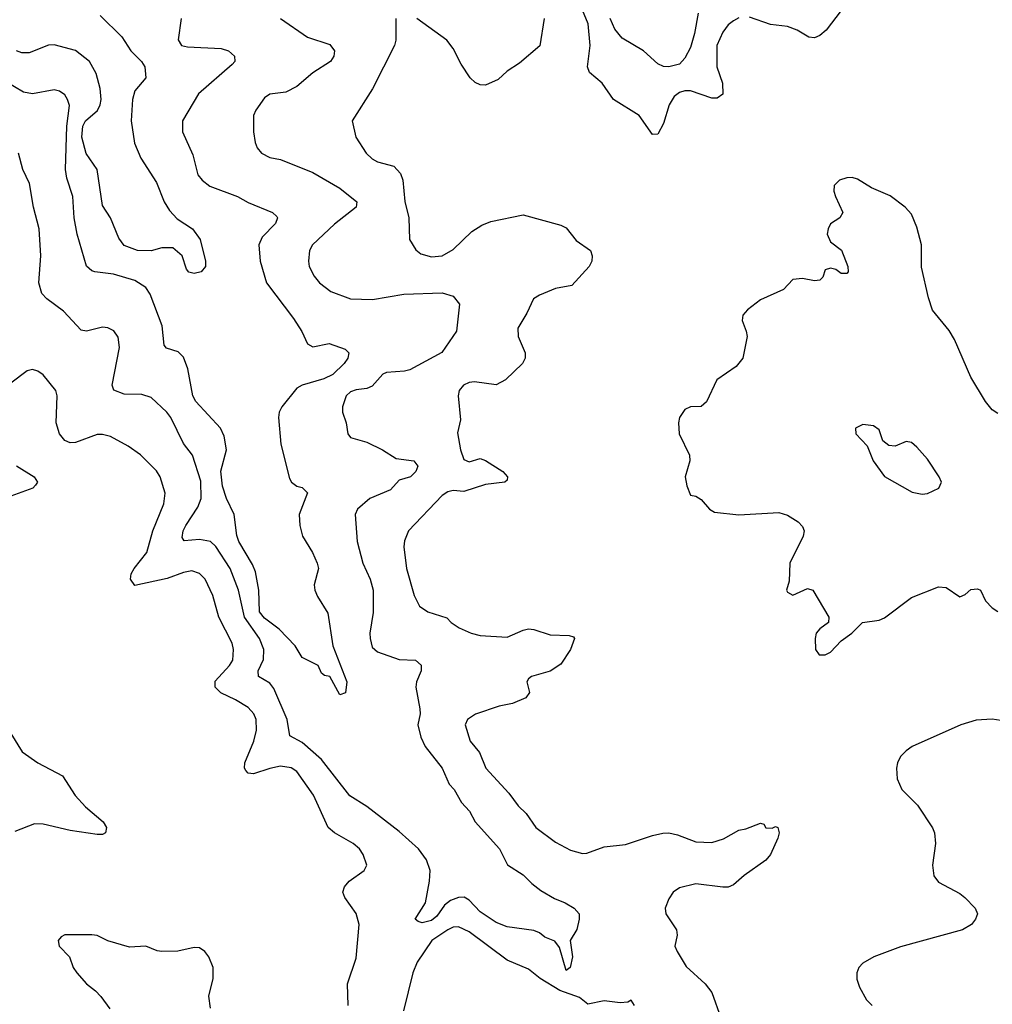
# Model space of a CAD drawing. Header units: inches. Extents: x 2001573 to 2220545, y 644482 to 846830.
# Tile 398 of 656: x 2082362 to 2085970, y 753494 to 757145. Entities that reach past the tile are written whole.
import ezdxf

# ---------------------------------------------------------------- set-up
doc = ezdxf.new("R2010")
doc.units = ezdxf.units.IN
doc.header["$MEASUREMENT"] = 0
doc.layers.add('C0785', color=7, linetype='Continuous')

msp = doc.modelspace()

# ---------------------------------------------------------------- linework, layer by layer
at = {"layer": 'C0785', "color": 5}
for points, elevation in [([(2082660.6, 757160.6), (2082741.7, 757081.7), (2082774.2, 757030), (2082813.8, 756990), (2082826.7, 756970), (2082830.3, 756930), (2082790, 756881.3), (2082780.7, 756850), (2082776.4, 756770), (2082788.1, 756688.1), (2082811.5, 756631.5), (2082870, 756542), (2082898.9, 756470), (2082918.3, 756438.3), (2082946.6, 756406.6), (2083003.1, 756370), (2083032.4, 756330), (2083051.3, 756250), (2083051.3, 756230), (2083036, 756210), (2083010, 756203.7), (2082989.6, 756209.6), (2082980.8, 756220.8), (2082964.7, 756270), (2082930, 756299.5), (2082890, 756299.7), (2082850, 756288.2), (2082799, 756290), (2082750, 756307.7), (2082730, 756335.6), (2082699.8, 756410), (2082670, 756455.8), (2082650.4, 756590), (2082609.6, 756649.6), (2082592.7, 756710), (2082596.9, 756750), (2082606.7, 756770), (2082650.9, 756809.1), (2082661.5, 756830), (2082664.9, 756850), (2082660.6, 756890), (2082646.1, 756946.1), (2082621.5, 756990), (2082570, 757031.1), (2082490, 757052.3), (2082469.1, 757050.9), (2082397.1, 757022.9), (2082370, 757022.6), (2082350, 757029.9)], 320), ([(2085030, 757152.2), (2085010, 757141.8), (2084990, 757126), (2084970, 757099.7), (2084948.9, 757050), (2084948, 756970), (2084969.4, 756910), (2084970.8, 756869.2), (2084950, 756855), (2084930, 756854.7), (2084850, 756881), (2084830, 756881.6), (2084810, 756876), (2084790, 756860.2), (2084771.6, 756830), (2084750, 756760.5), (2084730, 756720.5), (2084710, 756719.1), (2084659.7, 756790), (2084564.4, 756850), (2084523.1, 756910), (2084475.6, 756950), (2084469, 756970), (2084478, 757050), (2084471.6, 757130), (2084450, 757180.5)], 380), ([(2084879.3, 757170), (2084865.8, 757094.2), (2084850, 757042.4), (2084830, 757002.2), (2084810, 756980.7), (2084770, 756970.8), (2084750, 756972.4), (2084730, 756982), (2084676.3, 757030), (2084597.2, 757077.2), (2084570.5, 757110), (2084552.1, 757150)], 360), ([(2085410, 757179.8), (2085353.7, 757106.3), (2085330, 757086.3), (2085310, 757078.3), (2085290, 757080.3), (2085246.2, 757106.2), (2085210, 757120.7), (2085147.1, 757127.1), (2085070, 757154.6)], 380), ([(2082961.5, 757150), (2082950.4, 757070.4), (2082963, 757050), (2082984.4, 757044.4), (2083110, 757038.9), (2083137, 757030), (2083159.1, 757010), (2083160.3, 756990), (2083150, 756979.1), (2083026, 756870), (2082966.3, 756770), (2082966.5, 756730), (2083004.2, 756644.2), (2083023.6, 756570), (2083038.7, 756550), (2083068.1, 756528.1), (2083170, 756490.2), (2083210, 756467.8), (2083300.5, 756430), (2083315.9, 756415.9), (2083318.9, 756410), (2083311.3, 756390), (2083261.3, 756338.7), (2083249.6, 756310.4), (2083254.4, 756250), (2083277.4, 756170), (2083377.8, 756037.8), (2083408.9, 755988.9), (2083430, 755943.1), (2083450, 755931.6), (2083510, 755944.9), (2083570, 755923), (2083583, 755910), (2083579.5, 755890), (2083566, 755870), (2083523.8, 755830), (2083490, 755813.8), (2083409.7, 755790.3), (2083390, 755779.2), (2083334.4, 755710), (2083324.8, 755690), (2083322.4, 755670), (2083330.6, 755570.6), (2083363.7, 755443.7), (2083370.4, 755430), (2083390, 755415.6), (2083410.8, 755410), (2083430.3, 755390.3), (2083399.4, 755310), (2083401.1, 755270), (2083410.9, 755230), (2083448.2, 755170), (2083466, 755130), (2083471.1, 755110), (2083454.9, 755050), (2083457.3, 755030), (2083466.6, 755006.6), (2083505, 754945), (2083523.9, 754823.9), (2083575.4, 754690), (2083571.3, 754648.7), (2083550, 754642), (2083512.7, 754710), (2083493.2, 754713.2), (2083482, 754722), (2083469, 754750), (2083410, 754779.5), (2083383.9, 754823.9), (2083325.1, 754885.1), (2083270, 754925.3), (2083252.5, 754950), (2083248.9, 755030), (2083237.3, 755097.3), (2083225.5, 755125.5), (2083174.9, 755210), (2083167.7, 755232.3), (2083158, 755310), (2083130, 755369.6), (2083115.1, 755415.1), (2083108.8, 755471.2), (2083129, 755550), (2083121.5, 755601.5), (2083107.6, 755630), (2083015.3, 755730), (2083004.2, 755750), (2082985.7, 755850), (2082970, 755893.3), (2082950, 755914), (2082906.7, 755926.7), (2082897.8, 755937.8), (2082891.1, 756010), (2082847, 756127), (2082830, 756152.1), (2082790, 756177.7), (2082710, 756202), (2082641.2, 756210), (2082630, 756213.7), (2082610, 756231.8), (2082576.2, 756350), (2082564.7, 756410), (2082559.5, 756490), (2082537.8, 756557.8), (2082532.1, 756590), (2082537.8, 756750), (2082546.6, 756826.6), (2082540.3, 756850), (2082530, 756866.6), (2082510, 756880.3), (2082490, 756885.5), (2082410, 756870.6), (2082376.5, 756876.5), (2082310, 756916.8)], 340), ([(2083330.4, 757150), (2083430, 757080.2), (2083512.9, 757052.9), (2083530.1, 757030.1), (2083527.6, 757010), (2083515.3, 756990), (2083450, 756948.9), (2083390, 756898), (2083350, 756877.2), (2083290, 756869.6), (2083270, 756856.2), (2083238.4, 756810), (2083230.3, 756789.7), (2083230.3, 756730), (2083235.6, 756690), (2083243.1, 756670), (2083259.5, 756650), (2083290, 756634), (2083330, 756626.9), (2083450, 756578.2), (2083550, 756521), (2083613.1, 756470), (2083610.3, 756450), (2083530, 756387.7), (2083448.9, 756310), (2083437.4, 756290), (2083433.1, 756250), (2083436.5, 756230), (2083454.2, 756194.2), (2083474.9, 756170), (2083516.8, 756136.8), (2083590, 756109.6), (2083671.7, 756108.3), (2083787.7, 756127.7), (2083930, 756132.1), (2083970, 756120.3), (2083994, 756090), (2083983.1, 755990), (2083928.3, 755911.7), (2083810, 755847.5), (2083790, 755841.8), (2083723.1, 755836.9), (2083709.5, 755830.5), (2083670, 755786.8), (2083650, 755777.8), (2083610, 755772.9), (2083590, 755765.4), (2083573.4, 755750), (2083559.5, 755710), (2083559.5, 755690), (2083574, 755650), (2083579.3, 755610), (2083590, 755596.3), (2083650, 755578.3), (2083708, 755550), (2083758.3, 755518.3), (2083824.7, 755510), (2083839.3, 755490), (2083831.7, 755470), (2083811.8, 755450), (2083770, 755438), (2083737.6, 755402.4), (2083660.7, 755370), (2083615.2, 755330), (2083606.6, 755310), (2083613.6, 755210), (2083634.7, 755130), (2083662.1, 755070), (2083673.4, 755030), (2083673.6, 754946.4), (2083661.3, 754870), (2083662, 754850), (2083670, 754818.8), (2083690, 754800.5), (2083770, 754772.3), (2083830, 754770.2), (2083851.7, 754751.7), (2083851.1, 754730), (2083834, 754690), (2083831.5, 754670), (2083847.2, 754590), (2083848.3, 754571.7), (2083839.3, 754530), (2083850, 754484.9), (2083866, 754450), (2083929.1, 754369.1), (2083955.2, 754310), (2083973.4, 754290), (2084001.8, 754241.8), (2084030.5, 754210.5), (2084052.2, 754170), (2084142, 754070), (2084171.5, 754011.5), (2084230, 753973.6), (2084261.6, 753941.6), (2084295.8, 753915.8), (2084345.8, 753885.8), (2084386, 753870), (2084418.8, 753850), (2084438, 753830), (2084438, 753810), (2084428.8, 753771.2), (2084404.7, 753730), (2084413.1, 753670), (2084404.7, 753630), (2084390, 753619), (2084365.1, 753705.1), (2084347.9, 753727.9), (2084310, 753742.6), (2084290, 753758.7), (2084270, 753767.2), (2084170, 753781.4), (2084130, 753797.1), (2084070, 753836.3), (2084030, 753879.8), (2084011, 753891), (2083990, 753890.5), (2083960.7, 753879.3), (2083938.6, 753861.4), (2083910, 753820.5), (2083890, 753804.2), (2083855.8, 753795.8), (2083840.5, 753800.5), (2083829.8, 753809.8), (2083867.4, 753870), (2083883.1, 753950), (2083885.6, 753990), (2083871.6, 754030), (2083841.2, 754070), (2083770, 754134.2), (2083650, 754227.6), (2083587.6, 754267.6), (2083481.8, 754401.8), (2083410, 754464.7), (2083364.5, 754490), (2083354.3, 754550), (2083304.8, 754664.8), (2083290, 754684.7), (2083247.7, 754710), (2083247.1, 754730), (2083266.9, 754773.1), (2083268.5, 754810), (2083252.4, 754850), (2083196.3, 754930), (2083174.4, 755030), (2083142.9, 755110), (2083090, 755191.4), (2083070.6, 755210.6), (2083030, 755217.5), (2082972.8, 755212.8), (2082965.3, 755225.3), (2082969.2, 755250), (2082978.4, 755270), (2083022.8, 755337.2), (2083035.6, 755370), (2083034.3, 755434.3), (2083002.9, 755530), (2082970, 755574), (2082922.6, 755670), (2082907.9, 755690), (2082850, 755743.8), (2082815, 755755), (2082750, 755757), (2082711.9, 755771.9), (2082705.3, 755790), (2082732.8, 755930), (2082727.5, 755967.5), (2082711.9, 755991.9), (2082690, 756002.4), (2082670, 756005.1), (2082610, 755990.9), (2082590, 755993.7), (2082524.5, 756064.5), (2082463.5, 756110), (2082445.1, 756130), (2082432.9, 756170), (2082441.1, 756270), (2082434.5, 756370), (2082414, 756450), (2082398.4, 756538.4), (2082373.5, 756590), (2082358.4, 756650)], 360), ([(2083757.6, 757150), (2083758, 757070), (2083752.2, 757050), (2083670.9, 756889.1), (2083595.3, 756770), (2083608.9, 756710), (2083647.2, 756650), (2083670, 756628.9), (2083690, 756617.8), (2083750, 756601.6), (2083775.3, 756575.3), (2083783.7, 756550), (2083791.6, 756471.6), (2083805.4, 756410), (2083808.7, 756330), (2083831.7, 756291.7), (2083850, 756277.1), (2083890, 756266.5), (2083930, 756270.2), (2083970, 756293.6), (2084039.6, 756360.4), (2084077, 756383), (2084110, 756396.5), (2084230, 756421.8), (2084370, 756383.5), (2084390, 756374), (2084426.7, 756326.7), (2084479.5, 756290), (2084486.4, 756270), (2084484.4, 756250), (2084474.9, 756230), (2084410, 756159.7), (2084350, 756148.4), (2084290, 756124), (2084268, 756110), (2084243.1, 756056.9), (2084210, 756002), (2084211.5, 755970), (2084236.9, 755910), (2084237.5, 755890), (2084227.8, 755870), (2084164.4, 755810), (2084130, 755791.1), (2084050, 755802), (2084030, 755799.7), (2084008.8, 755790), (2083992, 755770), (2083988.4, 755750), (2083998, 755662), (2083986.7, 755613.3), (2083997.3, 755550), (2084010, 755514), (2084030, 755505.3), (2084070, 755518), (2084090, 755510.7), (2084154.9, 755470), (2084172.4, 755450), (2084170, 755438), (2084162, 755430), (2084090, 755421.6), (2084010, 755395.6), (2083970, 755399.6), (2083950, 755394.3), (2083930, 755380.4), (2083804.4, 755250), (2083790, 755212.7), (2083787.8, 755190), (2083797.7, 755110), (2083825.2, 755010), (2083845.8, 754970), (2083876.5, 754950), (2083947.2, 754927.2), (2083963.1, 754910), (2083992.4, 754890), (2084037.6, 754870), (2084070, 754861.2), (2084170, 754855.2), (2084230, 754881.8), (2084250, 754885.8), (2084270, 754883.6), (2084330, 754863.5), (2084401.1, 754861.1), (2084416.1, 754856.1), (2084420.7, 754850), (2084405.7, 754810), (2084370, 754755.1), (2084330, 754729.7), (2084261, 754710), (2084250, 754701.2), (2084243.8, 754690), (2084254, 754650), (2084239.5, 754630), (2084190.6, 754610), (2084141, 754599), (2084053.4, 754570), (2084023.8, 754550), (2084014.9, 754530), (2084033.7, 754470), (2084068, 754428), (2084091.2, 754370), (2084177.2, 754277.2), (2084211.7, 754230), (2084241.6, 754201.6), (2084276.9, 754150), (2084350, 754095.2), (2084405.4, 754065.4), (2084450, 754053.4), (2084465.7, 754054.3), (2084530, 754078.2), (2084610, 754086.6), (2084710, 754120.2), (2084748.1, 754128.1), (2084770, 754129.2), (2084802.3, 754122.3), (2084870, 754096.2), (2084930, 754093.4), (2084972.9, 754107.1), (2085030, 754139.2), (2085055.8, 754144.2), (2085110, 754165.5), (2085122, 754162), (2085130, 754148), (2085153.1, 754146.9), (2085166.3, 754153.7), (2085174.9, 754150), (2085178.9, 754130), (2085174.7, 754110), (2085147.2, 754050), (2085130, 754028.5), (2085050, 753972), (2085010, 753936.5), (2084990, 753928.9), (2084970, 753928.3), (2084870, 753940.7), (2084810, 753926), (2084786.8, 753910), (2084770, 753884.7), (2084756.4, 753850), (2084759.5, 753830), (2084799.1, 753770), (2084801.1, 753750), (2084793.1, 753710), (2084801.1, 753690), (2084834.5, 753634.5), (2084904.7, 753570), (2084930, 753537.8), (2084963.6, 753443.6)], 380), ([(2084308.1, 757150), (2084291.8, 757048.2), (2084216.1, 756983.9), (2084170, 756954.5), (2084136.9, 756923.1), (2084090, 756902.2), (2084070, 756903.9), (2084052.4, 756912.4), (2084032.8, 756930), (2084000.2, 756980.2), (2083970, 757038.7), (2083946.9, 757070), (2083835.1, 757150)], 380), ([(2085990, 755685), (2085970, 755698.7), (2085944.4, 755730), (2085890, 755819.7), (2085830, 755959.3), (2085810, 755992.7), (2085748.2, 756068.2), (2085733.5, 756113.5), (2085707.6, 756227.6), (2085707.9, 756310), (2085690, 756376), (2085670, 756424.5), (2085647.3, 756450), (2085591.6, 756491.6), (2085522, 756522), (2085470, 756553.6), (2085450, 756559.6), (2085430, 756558.7), (2085402.8, 756550), (2085383.8, 756530), (2085382.4, 756510), (2085388.2, 756490), (2085416, 756430), (2085404.7, 756410), (2085370, 756388.7), (2085360.7, 756370), (2085357.3, 756350), (2085370, 756321), (2085410.4, 756290.4), (2085434.8, 756230), (2085436, 756210), (2085430, 756204), (2085410, 756204), (2085390, 756219), (2085370, 756224), (2085350, 756218), (2085341, 756190), (2085330, 756179), (2085310, 756177.2), (2085266, 756186), (2085230, 756182.4), (2085195.5, 756144.5), (2085110, 756106.3), (2085061.6, 756070), (2085044.4, 756050), (2085042.4, 756030), (2085057.6, 755990), (2085060.3, 755970), (2085045, 755890), (2085020.2, 755859.8), (2084948.7, 755810), (2084910, 755727.8), (2084890, 755711.3), (2084850, 755709.6), (2084830, 755699.5), (2084810.4, 755670), (2084806, 755650), (2084808.5, 755610), (2084846.7, 755530), (2084848.5, 755510), (2084830.6, 755450), (2084836.8, 755416.8), (2084850, 755382), (2084870, 755378), (2084890, 755366), (2084920.7, 755330), (2084939.3, 755319.3), (2085030, 755308.7), (2085178.3, 755318.3), (2085210, 755308), (2085250, 755283), (2085265.7, 755265.7), (2085271.8, 755250), (2085268.5, 755230), (2085219.6, 755130), (2085216.8, 755063.2), (2085206.8, 755030), (2085210, 755022), (2085230, 755011.3), (2085284.5, 755035.5), (2085304.7, 755030), (2085363.8, 754930), (2085362, 754910), (2085330, 754886.6), (2085317.1, 754870), (2085312.7, 754850), (2085314.4, 754810), (2085328, 754790), (2085350, 754790.4), (2085370, 754800.3), (2085410, 754841.6), (2085449.2, 754870), (2085489, 754910), (2085550, 754918.9), (2085570, 754926.7), (2085670, 755003.1), (2085770, 755042), (2085799.1, 755039.1), (2085850, 755005.5), (2085870, 755014), (2085890, 755032), (2085915.1, 755035.1), (2085926, 755030), (2085944.9, 754990), (2085970, 754963.8), (2085990, 754950.4)], 420), ([(2083580.5, 753490), (2083578.5, 753570), (2083610, 753664.9), (2083621.2, 753790), (2083610.7, 753830.7), (2083568.2, 753890), (2083561.1, 753910), (2083567.1, 753930), (2083584.4, 753950), (2083640.5, 753990), (2083649.7, 754010), (2083636.8, 754050), (2083622.6, 754070), (2083599.7, 754090), (2083529.7, 754130), (2083506.6, 754150), (2083452, 754270), (2083390, 754357.3), (2083370, 754370.6), (2083330, 754376.7), (2083290, 754368.7), (2083230, 754348.1), (2083210, 754350.8), (2083201.3, 754361.3), (2083196.5, 754370), (2083197.5, 754390), (2083230.4, 754470), (2083241.1, 754510), (2083239.5, 754550), (2083230.9, 754570.9), (2083210, 754594.8), (2083163.1, 754623.1), (2083108.5, 754648.5), (2083087.5, 754670), (2083087.8, 754692.2), (2083140.6, 754750), (2083152.6, 754770), (2083156.1, 754810), (2083150, 754832.8), (2083100.5, 754930), (2083078.4, 755010), (2083050.7, 755070), (2083030, 755091.6), (2083001.1, 755101.1), (2082970, 755095.2), (2082910, 755073.4), (2082790, 755047.2), (2082773.3, 755070), (2082775.9, 755090), (2082786.6, 755110), (2082833.5, 755170), (2082856.7, 755250), (2082897.5, 755350), (2082902.3, 755390), (2082884.1, 755450), (2082870, 755472.1), (2082810, 755532.1), (2082764.4, 755564.4), (2082699.5, 755599.5), (2082670, 755607), (2082650, 755606.8), (2082570, 755577.8), (2082550, 755576.1), (2082530, 755585.1), (2082509.9, 755609.9), (2082498.3, 755650), (2082501.8, 755750), (2082496.8, 755770), (2082450, 755828), (2082430, 755841.6), (2082410, 755847.6), (2082390, 755843.6), (2082330, 755797.2)], 380), ([(2082350.6, 755490.6), (2082415.8, 755450), (2082428.7, 755430), (2082421, 755419), (2082411.4, 755408.6), (2082330, 755378.3)], 380), ([(2086050, 754539.5), (2085970, 754551.7), (2085910, 754547.1), (2085852.9, 754530), (2085672.4, 754450), (2085650, 754434.5), (2085630, 754412.8), (2085618.6, 754390), (2085614.4, 754370), (2085617.3, 754330), (2085634.9, 754290), (2085692.9, 754232.9), (2085748.5, 754148.5), (2085755.3, 754130), (2085759, 754090), (2085748.7, 754010), (2085752.7, 753970), (2085770, 753946.4), (2085850, 753904.6), (2085868.5, 753890), (2085906, 753850), (2085914.9, 753830), (2085908, 753810), (2085892.7, 753790), (2085859.1, 753770), (2085630, 753707.3), (2085530.4, 753670), (2085490, 753646.6), (2085475.6, 753630), (2085467.8, 753610), (2085467.7, 753587.7), (2085477.7, 753557.7), (2085503.8, 753510), (2085524.4, 753490)], 420), ([(2082330, 754498.3), (2082371.7, 754430), (2082430, 754389.3), (2082520.9, 754340.9), (2082568, 754268), (2082606.6, 754226.6), (2082671.5, 754170), (2082684.2, 754150), (2082680.4, 754130), (2082670, 754123.9), (2082650, 754123.1), (2082550, 754138.1), (2082450, 754162.5), (2082417.2, 754162.8), (2082345, 754135)], 380), ([(2084643, 753490), (2084630, 753509.5), (2084617.8, 753502.2), (2084590, 753499.2), (2084530, 753507.1), (2084470, 753494.6), (2084439.3, 753519.3), (2084365.4, 753545.4), (2084292.5, 753590), (2084250, 753623.6), (2084170, 753657.7), (2084030, 753762.1), (2083990, 753781.5), (2083970, 753779.9), (2083950, 753770.4), (2083891.6, 753730), (2083836.6, 753650), (2083821, 753610), (2083785.8, 753470)], 380), ([(2083070, 753479), (2083063.5, 753523.5), (2083079.6, 753590), (2083080.7, 753630), (2083063.7, 753670), (2083049.2, 753690), (2083030, 753703.7), (2083010, 753704.5), (2082948.8, 753691.2), (2082889.4, 753689.4), (2082871.9, 753691.9), (2082830, 753709), (2082770, 753705.2), (2082689.5, 753729.5), (2082650, 753749.2), (2082630, 753751.8), (2082530, 753751.2), (2082516.4, 753743.6), (2082505.5, 753730), (2082508.4, 753710), (2082546.8, 753670), (2082561, 753630), (2082574.8, 753610), (2082610.8, 753570), (2082644.2, 753544.2), (2082662.9, 753522.9), (2082697.3, 753477.3)], 420)]:
    msp.add_lwpolyline(points, dxfattribs=dict(at, elevation=elevation))
at = {"layer": 'C0785', "color": 5, "elevation": 440}
msp.add_lwpolyline([(2085490, 755643.7), (2085462.8, 755630), (2085464, 755610), (2085505.5, 755565.5), (2085527.7, 755510), (2085570, 755451.3), (2085673.2, 755393.2), (2085710, 755386), (2085730, 755388), (2085772, 755408), (2085781.2, 755430), (2085773.2, 755450), (2085730, 755516), (2085690, 755559.5), (2085670, 755577), (2085650, 755580.7), (2085610, 755563.6), (2085586, 755566), (2085563.9, 755583.9), (2085550, 755624), (2085530, 755639.5)], close=True, dxfattribs=at)

doc.saveas('drawing.dxf')
